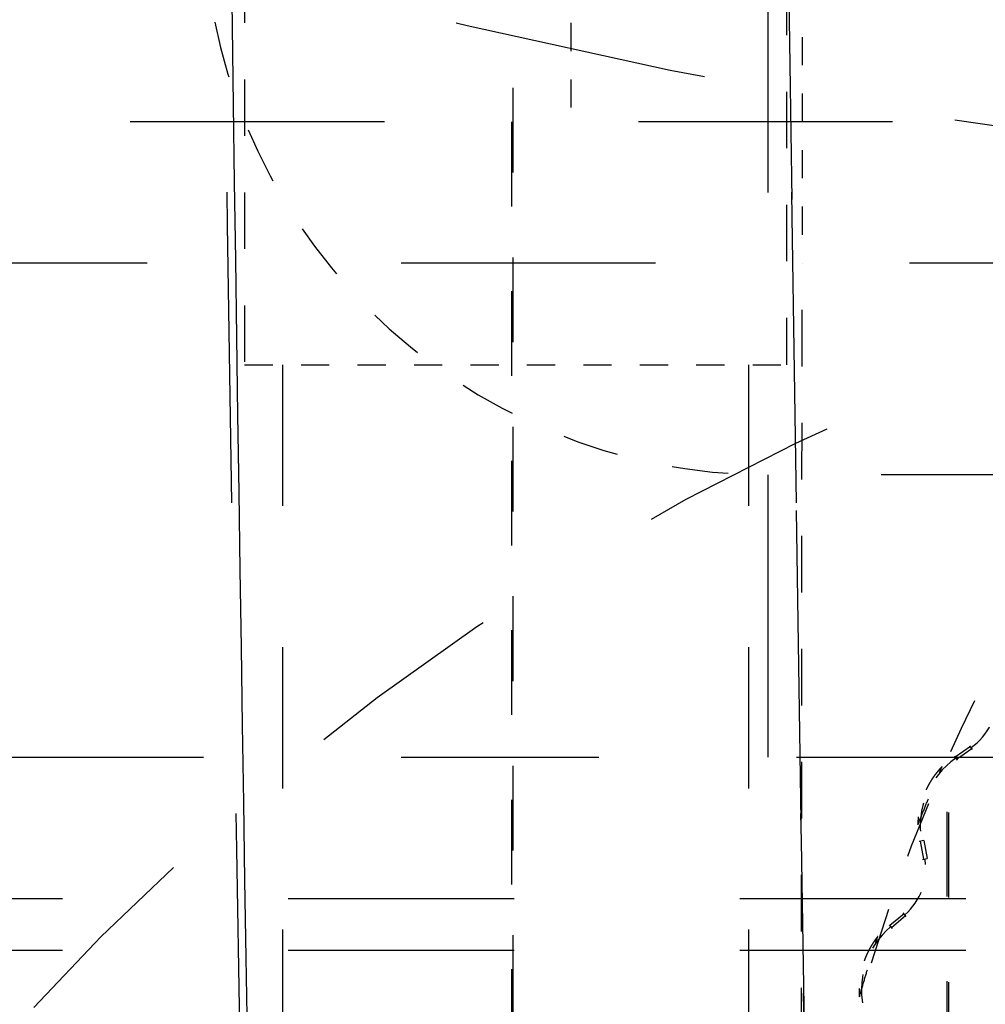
# Model space of a CAD drawing. Header units: millimetres. Extents: x 14186 to 17588, y 1400 to 3805.
# Tile 283 of 656: x 16298.19 to 16301.61, y 2695.31 to 2698.79. Entities that reach past the tile are written whole.
import ezdxf

# ---------------------------------------------------------------- set-up
doc = ezdxf.new("R2010")
doc.units = ezdxf.units.MM
doc.linetypes.add('HIDDEN', pattern=[0.2, 0.1, -0.1])
for name, color, linetype in [('DEFAULT_2', 8, 'HIDDEN'), ('INTFCLR_159558', 7, 'Continuous'), ('SHELL_64', 7, 'Continuous')]:
    doc.layers.add(name, color=color, linetype=linetype)
doc.layers.add('dim', color=82, linetype='Continuous', lineweight=9)
doc.styles.get("Standard").update_dxf_attribs({"font": 'arial.ttf'})
doc.dimstyles.new('ISO-25', dxfattribs={"dimtxt": 2.5, "dimasz": 2.5, "dimexe": 1.25, "dimexo": 0.625, "dimtad": 1, "dimtxsty": 'Standard', "dimcen": 2.5, "dimadec": 0, "dimazin": 0, "dimtfac": 1, "dimtmove": 0, "dimatfit": 3, "dimfxl": 1, "dimarcsym": 0})

# ---------------------------------------------------------------- blocks, each defined once
blk = doc.blocks.new('*D27')
at = {"layer": 'Defpoints', "color": 0, "transparency": 16777216}
for p in [(17053.85064059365, 3119.687372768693), (16297.82479887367, 2320.672400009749)]:
    blk.add_point(p, dxfattribs=at)
at = {"layer": 'dim', "color": 0, "linetype": 'Continuous', "lineweight": -2, "transparency": 16777216}
for p, q in [((17253.46947451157, 3330.65693008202), (17070.34574986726, 3137.1204267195)), ((16297.82479887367, 2320.672400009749), (17053.85064059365, 3119.687372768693)), ((16281.32968960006, 2303.239346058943), (16264.83458032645, 2285.806292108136))]:
    blk.add_line(p, q, dxfattribs=at)
at = {"layer": 'dim', "color": 0, "transparency": 16777216}
for points in [[(17067.44024087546, 3139.869611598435), (17073.25125885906, 3134.371241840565), (17053.85064059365, 3119.687372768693)], [(16278.42418060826, 2305.988530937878), (16284.23519859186, 2300.490161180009), (16297.82479887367, 2320.672400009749)]]:
    blk.add_solid(points, dxfattribs=at)
at = {"layer": 'dim', "color": 0, "transparency": 16777216, "insert": (17191.28703440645, 3297.171073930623), "char_height": 30, "attachment_point": 5, "rotation": 46.583539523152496}
blk.add_mtext('∅1100', dxfattribs=at)
blk = doc.blocks.new('*D28')
at = {"layer": 'Defpoints', "color": 0, "transparency": 16777216}
for p in [(17217.99457342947, 2998.669017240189), (16133.68086603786, 2441.69075553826)]:
    blk.add_point(p, dxfattribs=at)
at = {"layer": 'dim', "color": 0, "linetype": 'Continuous', "lineweight": -2, "transparency": 16777216}
for p, q in [((17380.13990173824, 3081.958034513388), (17239.34283345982, 3009.634955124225)), ((16133.68086603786, 2441.69075553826), (17217.99457342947, 2998.669017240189)), ((16112.33260600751, 2430.724817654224), (16090.98434597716, 2419.758879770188))]:
    blk.add_line(p, q, dxfattribs=at)
at = {"layer": 'dim', "color": 0, "transparency": 16777216}
for points in [[(17237.51517714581, 3013.192998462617), (17241.17048977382, 3006.076911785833), (17217.99457342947, 2998.669017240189)], [(16110.50494969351, 2434.282860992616), (16114.16026232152, 2427.166774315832), (16133.68086603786, 2441.69075553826)]]:
    blk.add_solid(points, dxfattribs=at)
at = {"layer": 'dim', "color": 0, "transparency": 16777216, "insert": (17310.29338528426, 3070.984981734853), "char_height": 30, "attachment_point": 5, "rotation": 27.188157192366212}
blk.add_mtext('∅1219', dxfattribs=at)

msp = doc.modelspace()

# ---------------------------------------------------------------- linework, layer by layer
for centre, radius in [((16675.83771973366, 2720.179886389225), 609.5000000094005), ((16675.83771973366, 2720.179886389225), 550.0000000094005), ((16400.83771972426, 2720.179886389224), 275)]:
    msp.add_circle(centre, radius)
at = {"color": 7, "linetype": 'Continuous'}
msp.add_arc((17874.21533912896, 2720.275415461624), 1575.4233308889, 180.0034720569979, 181.2815985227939, dxfattribs=at)
at = {"layer": 'DEFAULT_2', "color": 8, "linetype": 'HIDDEN', "ltscale": 10}
msp.add_line((16300.83771972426, 2680.179886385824), (16300.83771972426, 2760.179886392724), dxfattribs=at)
at = {"layer": 'DEFAULT_2', "color": 8, "linetype": 'HIDDEN', "ltscale": 2}
for p, q in [((16300.90318552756, 2701.336268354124), (16300.90318552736, 2697.569886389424)), ((16298.98318552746, 2700.179886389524), (16298.98318552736, 2697.569886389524)), ((16300.95538697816, 2694.763581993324), (16300.95818552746, 2697.929886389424))]:
    msp.add_line(p, q, dxfattribs=at)
at = {"layer": 'DEFAULT_2', "color": 8, "linetype": 'HIDDEN'}
for p, q in [((16300.13818552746, 2700.179886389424), (16300.13818552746, 2698.429886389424)), ((16298.98318552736, 2697.569886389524), (16300.90318552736, 2697.569886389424))]:
    msp.add_line(p, q, dxfattribs=at)
at = {"layer": 'DEFAULT_2', "color": 8, "linetype": 'HIDDEN', "ltscale": 3}
for p, q in [((16299.93318552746, 2699.749886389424), (16299.93318552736, 2695.179886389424)), ((16299.92818552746, 2698.429886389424), (16299.92814894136, 2693.893860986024)), ((16301.47133894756, 2690.887404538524), (16301.47133892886, 2696.172590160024)), ((16301.47818548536, 2690.884040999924), (16301.47818548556, 2696.175731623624))]:
    msp.add_line(p, q, dxfattribs=at)
at = {"layer": 'DEFAULT_2', "color": 8, "linetype": 'HIDDEN', "ltscale": 0.7}
msp.add_line((16300.95818552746, 2698.929886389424), (16300.95818552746, 2697.929886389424), dxfattribs=at)
at = {"layer": 'DEFAULT_2', "color": 8, "linetype": 'HIDDEN', "ltscale": 9}
for p, q in [((16319.27818552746, 2698.429886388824), (16295.63818552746, 2698.429886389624)), ((16318.43818552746, 2697.929886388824), (16295.83771972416, 2697.929886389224))]:
    msp.add_line(p, q, dxfattribs=at)
at = {"layer": 'DEFAULT_2', "color": 8, "linetype": 'HIDDEN', "ltscale": 5}
for p, q in [((16299.11818552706, 2688.069886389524), (16299.11818552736, 2697.569886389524)), ((16300.76818552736, 2697.569886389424), (16300.76818552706, 2688.069886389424))]:
    msp.add_line(p, q, dxfattribs=at)
at = {"layer": 'DEFAULT_2', "color": 8, "linetype": 'HIDDEN', "ltscale": 4}
msp.add_line((16308.83771972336, 2697.179886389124), (16300.83771972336, 2697.179886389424), dxfattribs=at)
at = {"layer": 'DEFAULT_2', "color": 8, "linetype": 'HIDDEN', "ltscale": 0.01}
for p, q in [((16301.56117112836, 2696.207276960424), (16301.55160513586, 2696.221134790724)), ((16301.49805163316, 2696.184167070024), (16301.50761762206, 2696.170309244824)), ((16301.38920564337, 2695.885427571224), (16301.37263509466, 2695.882433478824)), ((16301.38420574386, 2695.818396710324), (16301.40077628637, 2695.821390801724)), ((16301.32713672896, 2695.616376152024), (16301.31625849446, 2695.629229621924)), ((16301.26658629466, 2695.587190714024), (16301.27746452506, 2695.574337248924))]:
    msp.add_line(p, q, dxfattribs=at)
at = {"layer": 'DEFAULT_2', "color": 8, "linetype": 'HIDDEN', "ltscale": 0.05}
for p, q in [((16301.55399663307, 2696.217670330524), (16301.50044318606, 2696.180702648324)), ((16301.50467707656, 2696.173394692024), (16301.55877963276, 2696.210741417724)), ((16301.37677774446, 2695.883181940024), (16301.38834838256, 2695.819145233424)), ((16301.38920564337, 2695.885427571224), (16301.40077628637, 2695.821390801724)), ((16301.31897805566, 2695.626016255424), (16301.26930589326, 2695.583977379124)), ((16301.27423572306, 2695.577119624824), (16301.32441716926, 2695.619589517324))]:
    msp.add_line(p, q, dxfattribs=at)
at = {"layer": 'DEFAULT_2', "color": 8, "linetype": 'HIDDEN', "ltscale": 7}
msp.add_line((16295.33771972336, 2696.179886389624), (16314.33771972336, 2696.179886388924), dxfattribs=at)
at = {"layer": 'DEFAULT_2', "color": 8, "linetype": 'HIDDEN', "ltscale": 8}
msp.add_line((16294.33771972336, 2695.679886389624), (16315.33771972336, 2695.679886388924), dxfattribs=at)
at = {"layer": 'DEFAULT_2', "color": 8, "linetype": 'HIDDEN', "ltscale": 11}
msp.add_lwpolyline([(16300.76477777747, 2720.179887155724), (16300.77020134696, 2716.154396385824), (16300.78795186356, 2711.739229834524), (16300.81703154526, 2707.450203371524), (16300.85642057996, 2703.288661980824), (16300.90513186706, 2699.253997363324), (16300.96221893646, 2695.344948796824), (16301.02676128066, 2691.561083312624), (16301.09785685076, 2687.902753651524), (16301.16337853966, 2684.865800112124)], dxfattribs=at)
msp.add_circle((16307.45818552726, 2693.529886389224), 5.87925, dxfattribs=at)
at = {"layer": 'DEFAULT_2', "color": 8, "linetype": 'HIDDEN', "ltscale": 9}
msp.add_arc((16304.83771972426, 2720.179886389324), 21.9999999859, 87.81504076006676, 272.1849738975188, dxfattribs=at)
at = {"layer": 'DEFAULT_2', "color": 8, "linetype": 'HIDDEN', "ltscale": 11}
for centre, radius, start, end in [((17873.81762435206, 2720.271663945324), 1575.0525414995, 180.0033385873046, 181.2905302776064), ((17873.84481278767, 2720.271911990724), 1573.0796909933, 180.0033518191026, 181.2905841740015)]:
    msp.add_arc(centre, radius, start, end, dxfattribs=at)
at = {"layer": 'DEFAULT_2', "color": 8, "linetype": 'HIDDEN', "ltscale": 2}
for centre, radius, start, end in [((16300.83771972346, 2699.179886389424), 2, 179.9999999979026, 269.9999999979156), ((16307.45818534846, 2693.529886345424), 6.544211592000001, 147.1696431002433, 178.9359809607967)]:
    msp.add_arc(centre, radius, start, end, dxfattribs=at)
at = {"layer": 'DEFAULT_2', "color": 8, "linetype": 'HIDDEN', "ltscale": 0.2}
for centre, radius, start, end in [((16301.43741906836, 2696.386551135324), 0.2094195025, 304.6171229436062, 4.617127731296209), ((16301.66933066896, 2695.936042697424), 0.2930804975, 124.7494548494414, 190.2421310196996), ((16301.18640859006, 2695.782657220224), 0.2094195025, 310.2421358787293, 10.24212853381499), ((16301.46136102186, 2695.357049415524), 0.2930804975, 130.3744535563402, 195.8671249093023)]:
    msp.add_arc(centre, radius, start, end, dxfattribs=at)
for points, knots in [([(16301.36786180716, 2695.940375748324), (16301.37471377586, 2695.957687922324), (16301.38856542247, 2695.992254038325), (16301.40978426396, 2696.043924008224), (16301.43144300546, 2696.095411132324), (16301.44617440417, 2696.129611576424), (16301.45361283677, 2696.146679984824)], [0, 0, 0, 0, 0.2499998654, 0.5, 0.7500001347, 1, 1, 1, 1]), ([(16301.45361283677, 2696.146679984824), (16301.45194365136, 2696.144978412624), (16301.44864593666, 2696.141534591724), (16301.44462867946, 2696.137131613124), (16301.44147907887, 2696.133551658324), (16301.43914935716, 2696.130838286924), (16301.43685259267, 2696.128097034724), (16301.43458922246, 2696.125328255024), (16301.43235970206, 2696.122532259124), (16301.43016446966, 2696.119709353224), (16301.42800396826, 2696.116859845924), (16301.42623285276, 2696.114463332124), (16301.42483377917, 2696.112533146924), (16301.42379343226, 2696.111079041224), (16301.42276207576, 2696.109618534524), (16301.42139893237, 2696.107662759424), (16301.41971752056, 2696.105202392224), (16301.41773598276, 2696.102225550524), (16301.41579067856, 2696.099224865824), (16301.41324542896, 2696.095193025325), (16301.41015487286, 2696.090096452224), (16301.40718621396, 2696.084927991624), (16301.40488469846, 2696.080752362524), (16301.40319526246, 2696.077600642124), (16301.40181803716, 2696.074958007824), (16301.40073466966, 2696.072834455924), (16301.39966358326, 2696.070704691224), (16301.39834779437, 2696.068030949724), (16301.39629202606, 2696.063729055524), (16301.39381541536, 2696.058307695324), (16301.39099393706, 2696.051735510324), (16301.38832424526, 2696.045100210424), (16301.38622752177, 2696.039520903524), (16301.38462793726, 2696.035029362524), (16301.38346734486, 2696.031646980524), (16301.38234609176, 2696.028251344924), (16301.38090394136, 2696.023706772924), (16301.37920106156, 2696.017994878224), (16301.37763337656, 2696.012244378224), (16301.37646162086, 2696.007622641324), (16301.37562427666, 2696.004145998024), (16301.37482870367, 2696.000659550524), (16301.37407519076, 2695.997163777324), (16301.37336402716, 2695.993659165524), (16301.37269550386, 2695.990146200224), (16301.37206990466, 2695.986625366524), (16301.37148753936, 2695.983097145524), (16301.37094840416, 2695.979562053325), (16301.37028714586, 2695.974840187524), (16301.36971217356, 2695.970106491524), (16301.36928449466, 2695.965956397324), (16301.36906162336, 2695.963582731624), (16301.36885309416, 2695.961207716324), (16301.36861927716, 2695.958236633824), (16301.36830222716, 2695.953478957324), (16301.36801245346, 2695.947525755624), (16301.36789337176, 2695.942759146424), (16301.36786180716, 2695.940375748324)], [0, 0, 0, 0, 0.0312456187, 0.0624962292, 0.07812270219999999, 0.0937492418, 0.1093754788, 0.1250012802, 0.1406266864, 0.1562517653, 0.1718766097, 0.1875013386, 0.1953137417, 0.2031261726, 0.2109386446, 0.2187511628, 0.2343762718, 0.2500015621, 0.2656269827, 0.2812524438, 0.3125024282, 0.3437518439, 0.3593767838, 0.3750017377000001, 0.3906266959, 0.3984391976, 0.4062516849, 0.4218765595, 0.437501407, 0.4687505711, 0.4999997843, 0.5312490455, 0.5624982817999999, 0.5781231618, 0.5937480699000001, 0.6093730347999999, 0.6249980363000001, 0.6562474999, 0.6874970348, 0.7031222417, 0.718747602, 0.7343730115, 0.7499983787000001, 0.7656236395, 0.7812487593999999, 0.7968737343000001, 0.8124986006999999, 0.8281234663, 0.8437484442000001, 0.8749985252, 0.8906243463, 0.8984374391, 0.9062506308, 0.9218771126, 0.9375035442, 0.9687542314, 1, 1, 1, 1]), ([(16301.22613847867, 2695.545852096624), (16301.22464713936, 2695.543988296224), (16301.22170802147, 2695.540225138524), (16301.21814610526, 2695.535435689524), (16301.21536504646, 2695.531554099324), (16301.21331386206, 2695.528618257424), (16301.21129774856, 2695.525658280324), (16301.20931712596, 2695.522674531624), (16301.20737243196, 2695.519667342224), (16301.20546409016, 2695.516637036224), (16301.20359252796, 2695.513583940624), (16301.20206389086, 2695.511020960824), (16301.20085980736, 2695.508959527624), (16301.19996620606, 2695.507407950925), (16301.19908210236, 2695.505850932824), (16301.19791596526, 2695.503767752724), (16301.19648205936, 2695.501150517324), (16301.19479948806, 2695.497989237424), (16301.19315508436, 2695.494807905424), (16301.19154891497, 2695.491607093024), (16301.18998104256, 2695.488387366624), (16301.18845152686, 2695.485149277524), (16301.18696038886, 2695.481893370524), (16301.18550763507, 2695.478620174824), (16301.18409327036, 2695.475330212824), (16301.18271730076, 2695.472024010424), (16301.18160265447, 2695.469255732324), (16301.18073014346, 2695.467033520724), (16301.17987043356, 2695.464806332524), (16301.17881982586, 2695.462013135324), (16301.17719034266, 2695.457525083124), (16301.17525026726, 2695.451880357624), (16301.17307821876, 2695.445055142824), (16301.17106326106, 2695.438181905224), (16301.16951640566, 2695.432416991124), (16301.16835916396, 2695.427784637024), (16301.16753153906, 2695.424300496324), (16301.16674443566, 2695.420806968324), (16301.16574934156, 2695.416137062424), (16301.16460809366, 2695.410278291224), (16301.16360558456, 2695.404394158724), (16301.16288796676, 2695.399673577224), (16301.16239221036, 2695.396126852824), (16301.16193918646, 2695.392574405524), (16301.16152916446, 2695.389016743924), (16301.16116241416, 2695.385454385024), (16301.16083920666, 2695.381887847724), (16301.16060637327, 2695.378912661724), (16301.16044215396, 2695.376530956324), (16301.16029264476, 2695.374148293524), (16301.16013329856, 2695.371168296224), (16301.15998606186, 2695.367590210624), (16301.15988270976, 2695.364010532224), (16301.15980329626, 2695.359236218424), (16301.15981328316, 2695.353266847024), (16301.15999930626, 2695.346106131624), (16301.16035854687, 2695.338952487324), (16301.16071303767, 2695.334190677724), (16301.16091889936, 2695.331812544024)], [0, 0, 0, 0, 0.0312455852, 0.062495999, 0.07812232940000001, 0.0937487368, 0.1093748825, 0.1250006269, 0.1406259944, 0.156251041, 0.1718758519, 0.1875005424, 0.1953129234, 0.2031253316, 0.2109377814, 0.218750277, 0.234375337, 0.2500005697, 0.2656259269, 0.2812513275, 0.2968766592, 0.3125018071, 0.3281268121, 0.3437517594, 0.359376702, 0.3750016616, 0.3906266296, 0.3984391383, 0.4062516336, 0.4218765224, 0.4375013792, 0.4687505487, 0.4999997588, 0.5312490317, 0.5624982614, 0.5781231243, 0.5937480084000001, 0.6093729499, 0.6249979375, 0.6562473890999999, 0.6874969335, 0.7031221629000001, 0.7187475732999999, 0.7343730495, 0.7499984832, 0.7656237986, 0.7812489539, 0.7968739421, 0.8046864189, 0.8124988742, 0.8281237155, 0.8437486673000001, 0.8593738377, 0.8749993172, 0.9062508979, 0.9375034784, 0.9687542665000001, 1, 1, 1, 1]), ([(16301.16091889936, 2695.331812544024), (16301.16604911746, 2695.349740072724), (16301.17646247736, 2695.385551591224), (16301.19253998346, 2695.439133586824), (16301.20907384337, 2695.492576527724), (16301.22039986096, 2695.528109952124), (16301.22613847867, 2695.545852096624)], [0, 0, 0, 0, 0.2499998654, 0.5, 0.7500001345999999, 1, 1, 1, 1])]:
    msp.add_open_spline(points, degree=3, knots=knots, dxfattribs=at)
at = {"layer": 'INTFCLR_159558', "color": 8, "linetype": 'HIDDEN', "ltscale": 7}
msp.add_circle((16304.83771972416, 2689.179886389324), 9, dxfattribs=at)
at = {"layer": 'SHELL_64', "color": 8, "linetype": 'HIDDEN', "ltscale": 8}
msp.add_line((16294.33771972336, 2695.497060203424), (16315.33771972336, 2695.497060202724), dxfattribs=at)

# ---------------------------------------------------------------- dimensions: what is measured, and where the dimension line sits
at = {"layer": 'dim'}
dim = msp.add_diameter_dim_2p(p1=(16297.82479887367, 2320.672400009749), p2=(17053.85064059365, 3119.687372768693), dimstyle='ISO-25', override={"dimtxt": 30, "dimasz": 24, "dimexe": 5.997, "dimexo": 5.997, "dimgap": 5.997, "dimdsep": 46, "dimarcsym": 1}, dxfattribs=at)
dim.commit()
dim.dimension.update_dxf_attribs({"geometry": '*D27', "text_midpoint": (17207.37862020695, 3281.945258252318), "dimtype": 131})
dim = msp.add_diameter_dim_2p(p1=(16133.68086603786, 2441.69075553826), p2=(17217.99457342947, 2998.669017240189), dimstyle='ISO-25', override={"dimtxt": 30, "dimasz": 24, "dimexe": 5.997, "dimexo": 5.997, "dimgap": 5.997, "dimdsep": 46, "dimarcsym": 1}, dxfattribs=at)
dim.commit()
dim.dimension.update_dxf_attribs({"geometry": '*D28', "text_midpoint": (17310.29338528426, 3070.984981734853)})

doc.saveas('drawing.dxf')
